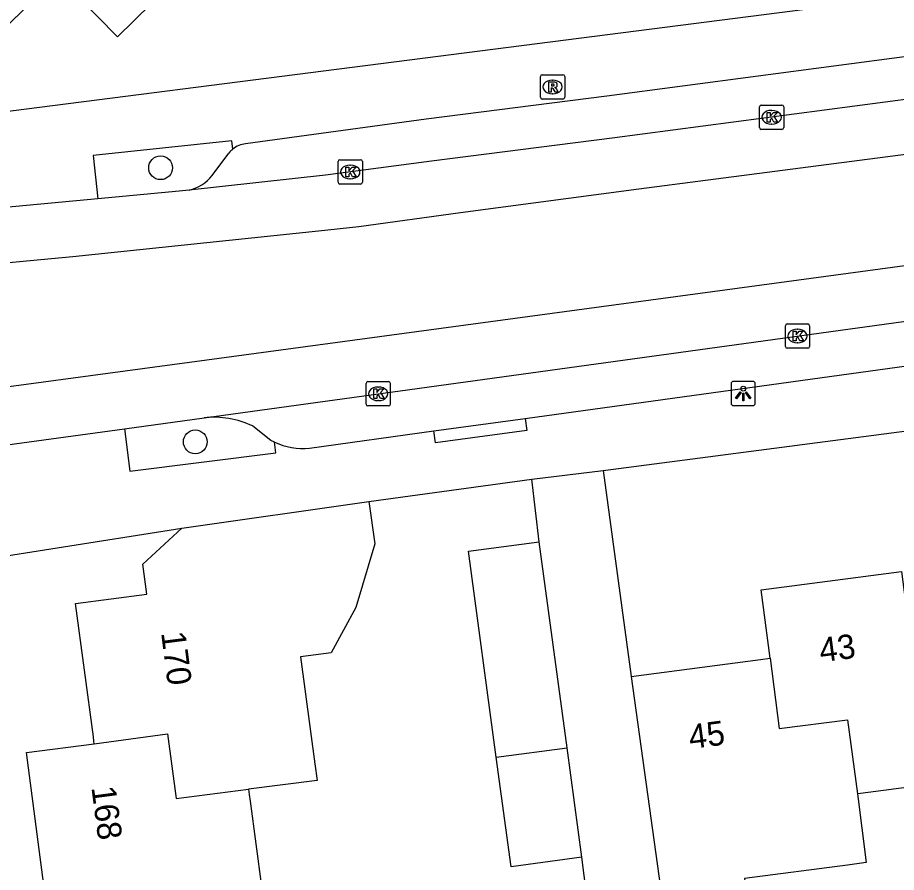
# Model space of a CAD drawing. Extents: x 158474 to 159560, y 388525 to 389605.
# Drawn here: x 159248.91 to 159285.1, y 389043.86 to 389079.07 of the extents above; entities that cross this region are included whole.
import ezdxf

# ---------------------------------------------------------------- set-up
doc = ezdxf.new("R2010")
doc.units = 0
for name, color, linetype in [('IMGEO_Boom', 7, 'Continuous'), ('IMGEO_Kolk', 7, 'Continuous'), ('IMGEO_Lichtpunt', 7, 'Continuous'), ('IMGEO_Pand', 7, 'Continuous'), ('IMGEO_Pand_nummerreeks', 7, 'Continuous'), ('IMGEO_Parkeervlak_open', 7, 'Continuous'), ('IMGEO_Rijbaan_lokaal_gesloten', 7, 'Continuous'), ('IMGEO_Rioolput', 7, 'Continuous'), ('IMGEO_Voetpad_open', 7, 'Continuous')]:
    doc.layers.add(name, color=color, linetype=linetype)

msp = doc.modelspace()

# ---------------------------------------------------------------- linework, layer by layer
at = {"layer": 'IMGEO_Boom'}
for centre in [(159254.797, 389072.881), (159256.225, 389061.594)]:
    msp.add_circle(centre, 0.489, dxfattribs=at)
at = {"layer": 'IMGEO_Kolk'}
for p, q in [((159279.456, 389074.536), (159279.456, 389075.388)), ((159279.531, 389075.462), (159280.383, 389075.462)), ((159279.944, 389075.242), (159279.969, 389075.242)), ((159280.457, 389075.388), (159280.457, 389074.536)), ((159280.383, 389074.462), (159279.531, 389074.462)), ((159279.967, 389074.682), (159279.942, 389074.682)), ((159262.105, 389072.283), (159262.105, 389073.135)), ((159262.18, 389073.209), (159263.032, 389073.209)), ((159262.593, 389072.989), (159262.618, 389072.989)), ((159263.106, 389073.135), (159263.106, 389072.283)), ((159262.616, 389072.429), (159262.591, 389072.429)), ((159263.032, 389072.209), (159262.18, 389072.209)), ((159280.596, 389066.45), (159281.448, 389066.45)), ((159280.521, 389065.524), (159280.521, 389066.376)), ((159281.009, 389066.23), (159281.034, 389066.23)), ((159281.522, 389066.376), (159281.522, 389065.524)), ((159281.448, 389065.45), (159280.596, 389065.45)), ((159281.032, 389065.67), (159281.007, 389065.67)), ((159263.255, 389063.147), (159263.255, 389063.999)), ((159263.33, 389064.073), (159264.182, 389064.073)), ((159264.256, 389063.999), (159264.256, 389063.147)), ((159263.743, 389063.853), (159263.768, 389063.853)), ((159263.766, 389063.293), (159263.741, 389063.293)), ((159264.182, 389063.073), (159263.33, 389063.073))]:
    msp.add_line(p, q, dxfattribs=at)
for points in [[(159279.456, 389074.536), (159279.456, 389075.388)], [(159279.531, 389075.462), (159280.383, 389075.462)], [(159279.777, 389075.162), (159279.9, 389075.162), (159279.9, 389075.011), (159280.03, 389075.162), (159280.194, 389075.162), (159280.048, 389075.011), (159280.201, 389074.762), (159280.049, 389074.762), (159279.964, 389074.926), (159279.9, 389074.859), (159279.9, 389074.762), (159279.777, 389074.762), (159279.777, 389075.162)], [(159280.457, 389075.388), (159280.457, 389074.536)], [(159280.383, 389074.462), (159279.531, 389074.462)], [(159262.105, 389072.283), (159262.105, 389073.135)], [(159262.18, 389073.209), (159263.032, 389073.209)], [(159263.106, 389073.135), (159263.106, 389072.283)], [(159262.426, 389072.909), (159262.549, 389072.909), (159262.549, 389072.758), (159262.679, 389072.909), (159262.843, 389072.909), (159262.697, 389072.758), (159262.85, 389072.509), (159262.698, 389072.509), (159262.613, 389072.673), (159262.549, 389072.606), (159262.549, 389072.509), (159262.426, 389072.509), (159262.426, 389072.909)], [(159263.032, 389072.209), (159262.18, 389072.209)], [(159280.596, 389066.45), (159281.448, 389066.45)], [(159280.521, 389065.524), (159280.521, 389066.376)], [(159280.842, 389066.15), (159280.965, 389066.15), (159280.965, 389065.999), (159281.095, 389066.15), (159281.259, 389066.15), (159281.113, 389065.999), (159281.266, 389065.75), (159281.114, 389065.75), (159281.029, 389065.914), (159280.965, 389065.847), (159280.965, 389065.75), (159280.842, 389065.75), (159280.842, 389066.15)], [(159281.522, 389066.376), (159281.522, 389065.524)], [(159281.448, 389065.45), (159280.596, 389065.45)], [(159263.255, 389063.147), (159263.255, 389063.999)], [(159263.33, 389064.073), (159264.182, 389064.073)], [(159264.256, 389063.999), (159264.256, 389063.147)], [(159263.576, 389063.773), (159263.699, 389063.773), (159263.699, 389063.622), (159263.829, 389063.773), (159263.993, 389063.773), (159263.847, 389063.622), (159264, 389063.373), (159263.848, 389063.373), (159263.763, 389063.537), (159263.699, 389063.47), (159263.699, 389063.373), (159263.576, 389063.373), (159263.576, 389063.773)], [(159264.182, 389063.073), (159263.33, 389063.073)]]:
    msp.add_lwpolyline(points, dxfattribs=at)
for centre, start, end in [((159279.533, 389075.386), 91.552, 178.448), ((159279.533, 389075.386), 91.552, 178.448), ((159280.381, 389075.386), 1.552, 88.448), ((159280.381, 389075.386), 1.552, 88.448), ((159279.533, 389074.538), 181.552, 268.448), ((159279.533, 389074.538), 181.552, 268.448), ((159280.381, 389074.538), 271.552, 358.448), ((159280.381, 389074.538), 271.552, 358.448), ((159262.182, 389073.133), 91.552, 178.448), ((159262.182, 389073.133), 91.552, 178.448), ((159263.03, 389073.133), 1.552, 88.448), ((159263.03, 389073.133), 1.552, 88.448), ((159262.182, 389072.285), 181.552, 268.448), ((159262.182, 389072.285), 181.552, 268.448), ((159263.03, 389072.285), 271.552, 358.448), ((159263.03, 389072.285), 271.552, 358.448), ((159280.598, 389066.374), 91.552, 178.448), ((159280.598, 389066.374), 91.552, 178.448), ((159281.446, 389066.374), 1.552, 88.448), ((159281.446, 389066.374), 1.552, 88.448), ((159280.598, 389065.526), 181.552, 268.448), ((159280.598, 389065.526), 181.552, 268.448), ((159281.446, 389065.526), 271.552, 358.448), ((159281.446, 389065.526), 271.552, 358.448), ((159263.332, 389063.997), 91.552, 178.448), ((159263.332, 389063.997), 91.552, 178.448), ((159264.18, 389063.997), 1.552, 88.448), ((159264.18, 389063.997), 1.552, 88.448), ((159263.332, 389063.149), 181.552, 268.448), ((159263.332, 389063.149), 181.552, 268.448), ((159264.18, 389063.149), 271.552, 358.448), ((159264.18, 389063.149), 271.552, 358.448)]:
    msp.add_arc(centre, 0.0765, start, end, dxfattribs=at)
for centre, major_axis, ratio, start_param, end_param in [((159279.943, 389074.962), (-0.387, 0.002), 0.722429, 4.712389, 7.853982), ((159279.968, 389074.962), (-0.39, 0.002), 0.717154, 1.570796, 4.712389), ((159262.592, 389072.709), (-0.387, 0.002), 0.722429, 4.712389, 7.853982), ((159262.617, 389072.709), (-0.39, 0.002), 0.717154, 1.570796, 4.712389), ((159281.008, 389065.95), (-0.387, 0.002), 0.722429, 4.712389, 7.853982), ((159281.033, 389065.95), (-0.39, 0.002), 0.717154, 1.570796, 4.712389), ((159263.742, 389063.573), (-0.387, 0.002), 0.722429, 4.712389, 7.853982), ((159263.767, 389063.573), (-0.39, 0.002), 0.717154, 1.570796, 4.712389)]:
    msp.add_ellipse(centre, major_axis=major_axis, ratio=ratio, start_param=start_param, end_param=end_param, dxfattribs=at)
at = {"layer": 'IMGEO_Lichtpunt'}
for p, q in [((159278.288, 389063.988), (159278.288, 389063.181)), ((159278.288, 389063.988), (159278.288, 389063.181)), ((159279.19, 389064.083), (159278.382, 389064.083)), ((159279.19, 389064.083), (159278.382, 389064.083)), ((159279.284, 389063.181), (159279.284, 389063.988)), ((159279.284, 389063.181), (159279.284, 389063.988)), ((159278.382, 389063.087), (159279.19, 389063.087)), ((159278.382, 389063.087), (159279.19, 389063.087))]:
    msp.add_line(p, q, dxfattribs=at)
for points in [[(159278.662, 389063.652), (159278.701, 389063.624), (159278.513, 389063.362), (159278.475, 389063.389), (159278.662, 389063.652)], [(159278.764, 389063.604), (159278.811, 389063.604), (159278.811, 389063.282), (159278.764, 389063.282), (159278.764, 389063.604)], [(159278.874, 389063.624), (159278.912, 389063.651), (159279.099, 389063.389), (159279.06, 389063.361), (159278.874, 389063.624)]]:
    msp.add_lwpolyline(points, dxfattribs=at)
msp.add_circle((159278.787, 389063.786), 0.0994, dxfattribs=at)
for centre, start, end in [((159278.382, 389063.988), 90, 180), ((159278.382, 389063.988), 90, 180), ((159279.19, 389063.988), 0, 90), ((159279.19, 389063.988), 0, 90), ((159278.382, 389063.181), 180, 270), ((159278.382, 389063.181), 180, 270), ((159279.19, 389063.181), 270, 0), ((159279.19, 389063.181), 270, 360)]:
    msp.add_arc(centre, 0.0946, start, end, dxfattribs=at)
at = {"layer": 'IMGEO_Pand'}
for points in [[(159246.057, 389085.888), (159248.517, 389088.345), (159251.304, 389085.507), (159252.759, 389086.924), (159253.712, 389085.954), (159257.215, 389082.386), (159253.027, 389078.272), (159250.56, 389080.783), (159247.135, 389077.419), (159243.755, 389080.801)], [(159255.676, 389058.036), (159263.377, 389059.145)], [(159263.377, 389059.145), (159263.622, 389057.399), (159262.839, 389054.769), (159261.819, 389052.91), (159260.564, 389052.744), (159261.15, 389048.33), (159261.239, 389047.656), (159258.415, 389047.29)], [(159252.064, 389049.166), (159252.051, 389049.267), (159252.027, 389049.449), (159251.299, 389054.939), (159254.225, 389055.327), (159254.063, 389056.553), (159255.676, 389058.036)], [(159268.618, 389048.611), (159267.47, 389057.096), (159270.385, 389057.472)], [(159271.532, 389048.989), (159270.385, 389057.472)], [(159279.89, 389052.681), (159279.522, 389055.501), (159285.298, 389056.259), (159285.675, 389053.382), (159288.367, 389053.735)], [(159274.174, 389051.931), (159279.495, 389052.63), (159279.89, 389052.681)], [(159279.89, 389052.681), (159280.267, 389049.786), (159283.087, 389050.154), (159283.486, 389047.094)], [(159274.174, 389051.931), (159275.796, 389040.271)], [(159252.064, 389049.166), (159255.079, 389049.565), (159255.431, 389046.904), (159258.415, 389047.29)], [(159253.234, 389040.73), (159252.88, 389043.402), (159250.036, 389043.025), (159249.27, 389048.796), (159252.064, 389049.166)], [(159268.618, 389048.611), (159271.532, 389048.989)], [(159272.141, 389044.489), (159271.532, 389048.989)], [(159272.141, 389044.489), (159269.229, 389044.095), (159268.618, 389048.611)], [(159289.135, 389047.835), (159284.565, 389047.236), (159283.62, 389047.112), (159283.486, 389047.094)], [(159258.415, 389047.29), (159258.444, 389047.071), (159258.481, 389046.794), (159259.18, 389041.522), (159256.33, 389041.142)], [(159283.486, 389047.094), (159283.854, 389044.268), (159283.087, 389044.167), (159278.834, 389043.609), (159279.212, 389040.718), (159275.796, 389040.271)]]:
    msp.add_lwpolyline(points, dxfattribs=at)
at = {"layer": 'IMGEO_Parkeervlak_open'}
for points in [[(159256.919, 389072.562), (159257.607, 389073.488)], [(159259.488, 389061.583), (159259.334, 389061.648), (159258.588, 389062.247)]]:
    msp.add_lwpolyline(points, dxfattribs=at)
for centre, radius, start, end in [((159258.361, 389072.89), 0.962, 128.0456, 141.5974), ((159255.587, 389073.61), 1.695, 283.2377, 321.8145), ((159256.981, 389058.854), 3.755, 64.6526, 95.9861)]:
    msp.add_arc(centre, radius, start, end, dxfattribs=at)
at = {"layer": 'IMGEO_Rijbaan_lokaal_gesloten'}
for points in [[(159400.63, 389083.682), (159392.747, 389082.881), (159356.839, 389078.367), (159310.832, 389072.27), (159256.702, 389064.963), (159248.545, 389063.862)], [(159228.98, 389071.135), (159229.973, 389070.213), (159231.939, 389069.124), (159233.867, 389068.411), (159235.659, 389068.122), (159237.567, 389067.949), (159251.185, 389069.223), (159261.301, 389070.285), (159262.964, 389070.46), (159267.148, 389071.036), (159274.487, 389072.007), (159290.234, 389074.059), (159312.897, 389077.011), (159340.073, 389080.552)], [(159298.366, 389077.387), (159273.397, 389074.097), (159265.956, 389073.153), (159261.582, 389072.573), (159255.975, 389071.96)], [(159255.975, 389071.96), (159255.565, 389071.915), (159252.216, 389071.601)], [(159252.216, 389071.601), (159242.945, 389070.731), (159238.35, 389070.282)], [(159256.589, 389062.588), (159286.177, 389066.661), (159319.301, 389071.049)], [(159253.316, 389062.137), (159256.589, 389062.588)], [(159247.564, 389061.345), (159253.316, 389062.137)]]:
    msp.add_lwpolyline(points, dxfattribs=at)
at = {"layer": 'IMGEO_Rioolput'}
for p, q in [((159270.434, 389075.784), (159270.434, 389076.636)), ((159270.509, 389076.71), (159271.361, 389076.71)), ((159271.435, 389076.636), (159271.435, 389075.784)), ((159270.922, 389076.49), (159270.947, 389076.49)), ((159270.945, 389075.93), (159270.92, 389075.93)), ((159271.361, 389075.71), (159270.509, 389075.71))]:
    msp.add_line(p, q, dxfattribs=at)
for points in [[(159270.434, 389075.784), (159270.434, 389076.636)], [(159270.509, 389076.71), (159271.361, 389076.71)], [(159271.435, 389076.636), (159271.435, 389075.784)], [(159271.023, 389076.408), (159270.771, 389076.41), (159270.771, 389076.01)], [(159270.949, 389076.329), (159270.895, 389076.329), (159270.895, 389076.248)], [(159270.895, 389076.248), (159270.947, 389076.248)], [(159270.771, 389076.01), (159270.895, 389076.01), (159270.895, 389076.172), (159270.906, 389076.172)], [(159270.953, 389076.143), (159271.024, 389076.01), (159271.164, 389076.01), (159271.099, 389076.136)], [(159271.361, 389075.71), (159270.509, 389075.71)]]:
    msp.add_lwpolyline(points, dxfattribs=at)
for centre, radius, start, end in [((159270.511, 389076.634), 0.0765, 91.552, 178.448), ((159270.511, 389076.634), 0.0765, 91.552, 178.448), ((159271.359, 389076.634), 0.0765, 1.552, 88.448), ((159271.359, 389076.634), 0.0765, 1.552, 88.448), ((159270.931, 389076.437), 0.19, 274.7715, 282.9687), ((159270.955, 389076.233), 0.0964, 77.0061, 93.1865), ((159270.969, 389076.29), 0.0378, 276.6634, 79.6772), ((159271.022, 389076.298), 0.109, 350.3612, 89.416), ((159271.02, 389076.298), 0.112, 277.5842, 350.9817), ((159270.905, 389076.119), 0.0533, 26.0293, 88.6989), ((159271.004, 389076.083), 0.108, 29.5134, 73.7905), ((159270.511, 389075.786), 0.0765, 181.552, 268.448), ((159270.511, 389075.786), 0.0765, 181.552, 268.448), ((159271.359, 389075.786), 0.0765, 271.552, 358.448), ((159271.359, 389075.786), 0.0765, 271.552, 358.448)]:
    msp.add_arc(centre, radius, start, end, dxfattribs=at)
for centre, major_axis, ratio, start_param, end_param in [((159270.921, 389076.21), (-0.387, 0.002), 0.722429, 4.712389, 7.853982), ((159270.946, 389076.21), (-0.39, 0.002), 0.717154, 1.570796, 4.712389)]:
    msp.add_ellipse(centre, major_axis=major_axis, ratio=ratio, start_param=start_param, end_param=end_param, dxfattribs=at)
at = {"layer": 'IMGEO_Voetpad_open'}
for points in [[(159304.086, 389083.285), (159303.325, 389082.224), (159296.589, 389081.36), (159241.645, 389074.314), (159239.505, 389076.661), (159238.103, 389075.325), (159236.891, 389076.048)], [(159294.977, 389078.705), (159273.173, 389075.832), (159265.731, 389074.888), (159258.291, 389073.868)], [(159257.768, 389073.648), (159257.732, 389073.99), (159252.023, 389073.39), (159252.216, 389071.601)], [(159269.804, 389062.56), (159286.422, 389064.848), (159315.841, 389068.745)], [(159273.014, 389060.416), (159321.256, 389066.717)], [(159266.05, 389062.043), (159269.804, 389062.56)], [(159269.804, 389062.56), (159269.872, 389062.065), (159266.118, 389061.549), (159266.05, 389062.043)], [(159253.316, 389062.137), (159253.531, 389060.385), (159259.543, 389061.146), (159259.488, 389061.583)], [(159260.933, 389061.339), (159266.05, 389062.043)], [(159270.077, 389060.054), (159273.014, 389060.416)], [(159273.014, 389060.416), (159274.174, 389051.931)], [(159263.377, 389059.145), (159270.077, 389060.054)], [(159270.385, 389057.472), (159270.077, 389060.054)], [(159244.867, 389056.334), (159255.676, 389058.036)], [(159272.817, 389039.208), (159272.141, 389044.489)]]:
    msp.add_lwpolyline(points, dxfattribs=at)
for centre, radius, start, end in [((159258.415, 389072.842), 1.034, 96.8825, 128.7456), ((159260.644, 389064.03), 2.706, 244.7047, 276.1264)]:
    msp.add_arc(centre, radius, start, end, dxfattribs=at)

# ---------------------------------------------------------------- texts
at = {"layer": 'IMGEO_Pand_nummerreeks'}
for s, rotation, p in [('170', 277.3107, (159254.816, 389053.733)), ('43', 7.4828, (159281.985, 389052.515)), ('45', 7.4771, (159276.607, 389048.943)), ('168', 277.4883, (159251.945, 389047.364))]:
    msp.add_text(s, height=1, rotation=rotation, dxfattribs=at).set_placement(p)

doc.saveas('drawing.dxf')
